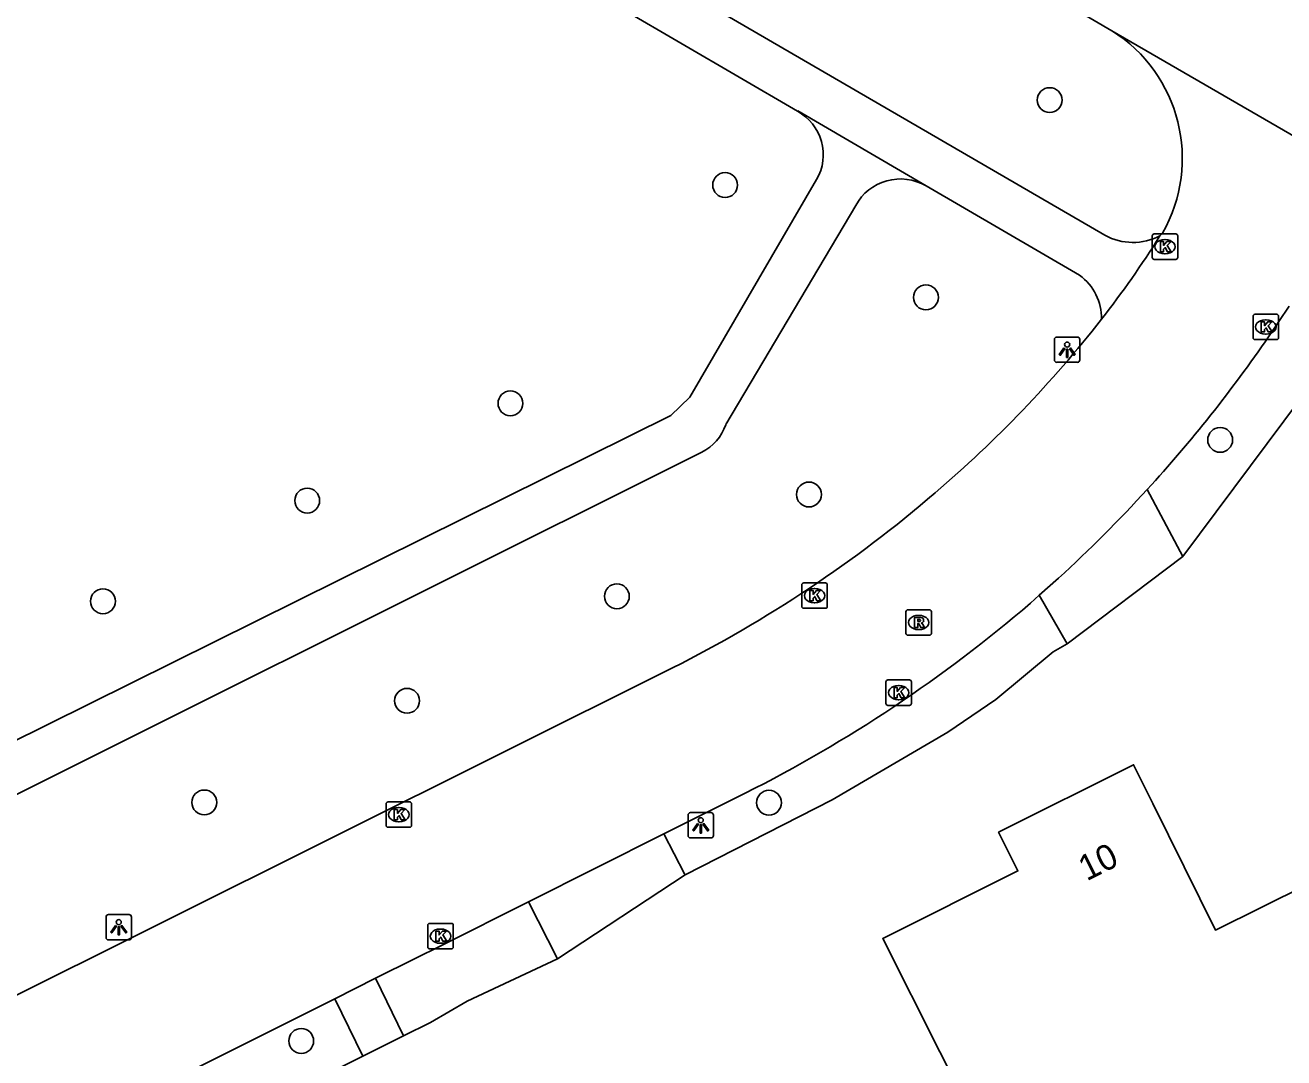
# Model space of a CAD drawing. Extents: x 157321 to 158827, y 386650 to 388532.
# Drawn here: x 158346.84 to 158396.37, y 387111.1 to 387151.72 of the extents above; entities that cross this region are included whole.
import ezdxf

# ---------------------------------------------------------------- set-up
doc = ezdxf.new("R2010")
doc.units = 0
for name, color, linetype in [('IMGEO_Berm_groen', 7, 'Continuous'), ('IMGEO_Boom', 7, 'Continuous'), ('IMGEO_Kolk', 7, 'Continuous'), ('IMGEO_Lichtpunt', 7, 'Continuous'), ('IMGEO_Pand', 7, 'Continuous'), ('IMGEO_Pand_nummerreeks', 7, 'Continuous'), ('IMGEO_Rijbaan_lokaal_gesloten', 7, 'Continuous'), ('IMGEO_Rioolput', 7, 'Continuous'), ('IMGEO_Voetpad_halfverhard', 7, 'Continuous'), ('IMGEO_Voetpad_open', 7, 'Continuous')]:
    doc.layers.add(name, color=color, linetype=linetype)

msp = doc.modelspace()

# ---------------------------------------------------------------- linework, layer by layer
at = {"layer": 'IMGEO_Berm_groen'}
for points in [[(158415.345, 387134.421), (158408.545, 387138.556), (158403.707, 387141.498), (158399.688, 387140.596), (158392.395, 387130.819)], [(158387.847, 387127.393), (158387.289, 387127.071), (158385.035, 387125.201), (158383.141, 387123.915), (158378.587, 387121.247), (158372.806, 387118.304)], [(158367.787, 387114.996), (158364.235, 387113.339), (158362.79, 387112.499), (158361.719, 387111.965)], [(158360.121, 387111.169), (158352.352, 387107.298)]]:
    msp.add_lwpolyline(points, dxfattribs=at)
at = {"layer": 'IMGEO_Boom'}
for centre in [(158387.152, 387148.775), (158374.382, 387145.433), (158382.283, 387141.016), (158365.933, 387136.848), (158393.862, 387135.411), (158377.68, 387133.262), (158357.935, 387133.023), (158370.12, 387129.258), (158349.897, 387129.062), (158361.865, 387125.147), (158353.885, 387121.149), (158376.107, 387121.139), (158357.699, 387111.768)]:
    msp.add_circle(centre, 0.489, dxfattribs=at)
at = {"layer": 'IMGEO_Kolk'}
for p, q in [((158391.19, 387142.584), (158391.19, 387143.436)), ((158391.265, 387143.51), (158392.117, 387143.51)), ((158391.678, 387143.29), (158391.703, 387143.29)), ((158392.191, 387143.436), (158392.191, 387142.584)), ((158391.701, 387142.73), (158391.676, 387142.73)), ((158392.117, 387142.51), (158391.265, 387142.51)), ((158395.158, 387139.428), (158395.158, 387140.28)), ((158395.233, 387140.354), (158396.085, 387140.354)), ((158395.646, 387140.134), (158395.671, 387140.134)), ((158396.159, 387140.28), (158396.159, 387139.428)), ((158396.085, 387139.354), (158395.233, 387139.354)), ((158395.669, 387139.574), (158395.644, 387139.574)), ((158377.399, 387128.86), (158377.399, 387129.712)), ((158377.474, 387129.786), (158378.326, 387129.786)), ((158378.4, 387129.712), (158378.4, 387128.86)), ((158377.887, 387129.566), (158377.912, 387129.566)), ((158378.326, 387128.786), (158377.474, 387128.786)), ((158377.91, 387129.006), (158377.885, 387129.006)), ((158380.71, 387125.043), (158380.71, 387125.895)), ((158380.785, 387125.969), (158381.637, 387125.969)), ((158381.198, 387125.749), (158381.223, 387125.749)), ((158381.711, 387125.895), (158381.711, 387125.043)), ((158381.637, 387124.969), (158380.785, 387124.969)), ((158381.221, 387125.189), (158381.196, 387125.189)), ((158361.04, 387120.245), (158361.04, 387121.097)), ((158361.115, 387121.171), (158361.967, 387121.171)), ((158361.528, 387120.951), (158361.553, 387120.951)), ((158362.041, 387121.097), (158362.041, 387120.245)), ((158361.551, 387120.391), (158361.526, 387120.391)), ((158361.967, 387120.171), (158361.115, 387120.171)), ((158362.68, 387115.464), (158362.68, 387116.316)), ((158362.755, 387116.39), (158363.607, 387116.39)), ((158363.681, 387116.316), (158363.681, 387115.464)), ((158363.168, 387116.17), (158363.193, 387116.17)), ((158363.607, 387115.39), (158362.755, 387115.39)), ((158363.191, 387115.61), (158363.166, 387115.61))]:
    msp.add_line(p, q, dxfattribs=at)
for points in [[(158391.19, 387142.584), (158391.19, 387143.436)], [(158391.265, 387143.51), (158392.117, 387143.51)], [(158391.511, 387143.21), (158391.634, 387143.21), (158391.634, 387143.059), (158391.764, 387143.21), (158391.928, 387143.21), (158391.782, 387143.059), (158391.935, 387142.81), (158391.783, 387142.81), (158391.698, 387142.974), (158391.634, 387142.907), (158391.634, 387142.81), (158391.511, 387142.81), (158391.511, 387143.21)], [(158392.191, 387143.436), (158392.191, 387142.584)], [(158392.117, 387142.51), (158391.265, 387142.51)], [(158395.158, 387139.428), (158395.158, 387140.28)], [(158395.233, 387140.354), (158396.085, 387140.354)], [(158396.159, 387140.28), (158396.159, 387139.428)], [(158395.479, 387140.054), (158395.602, 387140.054), (158395.602, 387139.903), (158395.732, 387140.054), (158395.896, 387140.054), (158395.75, 387139.903), (158395.903, 387139.654), (158395.751, 387139.654), (158395.666, 387139.818), (158395.602, 387139.751), (158395.602, 387139.654), (158395.479, 387139.654), (158395.479, 387140.054)], [(158396.085, 387139.354), (158395.233, 387139.354)], [(158377.399, 387128.86), (158377.399, 387129.712)], [(158377.474, 387129.786), (158378.326, 387129.786)], [(158378.4, 387129.712), (158378.4, 387128.86)], [(158377.72, 387129.486), (158377.843, 387129.486), (158377.843, 387129.335), (158377.973, 387129.486), (158378.137, 387129.486), (158377.991, 387129.335), (158378.144, 387129.086), (158377.992, 387129.086), (158377.907, 387129.25), (158377.843, 387129.183), (158377.843, 387129.086), (158377.72, 387129.086), (158377.72, 387129.486)], [(158378.326, 387128.786), (158377.474, 387128.786)], [(158380.71, 387125.043), (158380.71, 387125.895)], [(158380.785, 387125.969), (158381.637, 387125.969)], [(158381.711, 387125.895), (158381.711, 387125.043)], [(158381.031, 387125.669), (158381.154, 387125.669), (158381.154, 387125.518), (158381.284, 387125.669), (158381.448, 387125.669), (158381.302, 387125.518), (158381.455, 387125.269), (158381.303, 387125.269), (158381.218, 387125.433), (158381.154, 387125.366), (158381.154, 387125.269), (158381.031, 387125.269), (158381.031, 387125.669)], [(158381.637, 387124.969), (158380.785, 387124.969)], [(158361.04, 387120.245), (158361.04, 387121.097)], [(158361.115, 387121.171), (158361.967, 387121.171)], [(158361.361, 387120.871), (158361.484, 387120.871), (158361.484, 387120.72), (158361.614, 387120.871), (158361.778, 387120.871), (158361.632, 387120.72), (158361.785, 387120.471), (158361.633, 387120.471), (158361.548, 387120.635), (158361.484, 387120.568), (158361.484, 387120.471), (158361.361, 387120.471), (158361.361, 387120.871)], [(158362.041, 387121.097), (158362.041, 387120.245)], [(158361.967, 387120.171), (158361.115, 387120.171)], [(158362.68, 387115.464), (158362.68, 387116.316)], [(158362.755, 387116.39), (158363.607, 387116.39)], [(158363.681, 387116.316), (158363.681, 387115.464)], [(158363.001, 387116.09), (158363.124, 387116.09), (158363.124, 387115.939), (158363.254, 387116.09), (158363.418, 387116.09), (158363.272, 387115.939), (158363.425, 387115.69), (158363.273, 387115.69), (158363.188, 387115.854), (158363.124, 387115.787), (158363.124, 387115.69), (158363.001, 387115.69), (158363.001, 387116.09)], [(158363.607, 387115.39), (158362.755, 387115.39)]]:
    msp.add_lwpolyline(points, dxfattribs=at)
for centre, start, end in [((158391.267, 387143.434), 91.552, 178.448), ((158391.267, 387143.434), 91.552, 178.448), ((158392.115, 387143.434), 1.552, 88.448), ((158392.115, 387143.434), 1.552, 88.448), ((158391.267, 387142.586), 181.552, 268.448), ((158391.267, 387142.586), 181.552, 268.448), ((158392.115, 387142.586), 271.552, 358.448), ((158392.115, 387142.586), 271.552, 358.448), ((158395.235, 387140.278), 91.552, 178.448), ((158395.235, 387140.278), 91.552, 178.448), ((158396.083, 387140.278), 1.552, 88.448), ((158396.083, 387140.278), 1.552, 88.448), ((158395.235, 387139.43), 181.552, 268.448), ((158395.235, 387139.43), 181.552, 268.448), ((158396.083, 387139.43), 271.552, 358.448), ((158396.083, 387139.43), 271.552, 358.448), ((158377.476, 387129.71), 91.552, 178.448), ((158377.476, 387129.71), 91.552, 178.448), ((158378.324, 387129.71), 1.552, 88.448), ((158378.324, 387129.71), 1.552, 88.448), ((158377.476, 387128.862), 181.552, 268.448), ((158377.476, 387128.862), 181.552, 268.448), ((158378.324, 387128.862), 271.552, 358.448), ((158378.324, 387128.862), 271.552, 358.448), ((158380.787, 387125.893), 91.552, 178.448), ((158380.787, 387125.893), 91.552, 178.448), ((158381.635, 387125.893), 1.552, 88.448), ((158381.635, 387125.893), 1.552, 88.448), ((158380.787, 387125.045), 181.552, 268.448), ((158380.787, 387125.045), 181.552, 268.448), ((158381.635, 387125.045), 271.552, 358.448), ((158381.635, 387125.045), 271.552, 358.448), ((158361.117, 387121.095), 91.552, 178.448), ((158361.117, 387121.095), 91.552, 178.448), ((158361.965, 387121.095), 1.552, 88.448), ((158361.965, 387121.095), 1.552, 88.448), ((158361.117, 387120.247), 181.552, 268.448), ((158361.117, 387120.247), 181.552, 268.448), ((158361.965, 387120.247), 271.552, 358.448), ((158361.965, 387120.247), 271.552, 358.448), ((158362.757, 387116.314), 91.552, 178.448), ((158362.757, 387116.314), 91.552, 178.448), ((158363.605, 387116.314), 1.552, 88.448), ((158363.605, 387116.314), 1.552, 88.448), ((158362.757, 387115.466), 181.552, 268.448), ((158362.757, 387115.466), 181.552, 268.448), ((158363.605, 387115.466), 271.552, 358.448), ((158363.605, 387115.466), 271.552, 358.448)]:
    msp.add_arc(centre, 0.0765, start, end, dxfattribs=at)
for centre, major_axis, ratio, start_param, end_param in [((158391.677, 387143.01), (-0.387, 0.002), 0.722429, 4.712389, 7.853982), ((158391.702, 387143.01), (-0.39, 0.002), 0.717154, 1.570796, 4.712389), ((158395.645, 387139.854), (-0.387, 0.002), 0.722429, 4.712389, 7.853982), ((158395.67, 387139.854), (-0.39, 0.002), 0.717154, 1.570796, 4.712389), ((158377.886, 387129.286), (-0.387, 0.002), 0.722429, 4.712389, 7.853982), ((158377.911, 387129.286), (-0.39, 0.002), 0.717154, 1.570796, 4.712389), ((158381.197, 387125.469), (-0.387, 0.002), 0.722429, 4.712389, 7.853982), ((158381.222, 387125.469), (-0.39, 0.002), 0.717154, 1.570796, 4.712389), ((158361.527, 387120.671), (-0.387, 0.002), 0.722429, 4.712389, 7.853982), ((158361.552, 387120.671), (-0.39, 0.002), 0.717154, 1.570796, 4.712389), ((158363.167, 387115.89), (-0.387, 0.002), 0.722429, 4.712389, 7.853982), ((158363.192, 387115.89), (-0.39, 0.002), 0.717154, 1.570796, 4.712389)]:
    msp.add_ellipse(centre, major_axis=major_axis, ratio=ratio, start_param=start_param, end_param=end_param, dxfattribs=at)
at = {"layer": 'IMGEO_Lichtpunt'}
for p, q in [((158387.342, 387139.362), (158387.342, 387138.555)), ((158387.342, 387139.362), (158387.342, 387138.555)), ((158388.244, 387139.457), (158387.436, 387139.457)), ((158388.244, 387139.457), (158387.436, 387139.457)), ((158388.338, 387138.555), (158388.338, 387139.362)), ((158388.338, 387138.555), (158388.338, 387139.362)), ((158387.436, 387138.461), (158388.244, 387138.461)), ((158387.436, 387138.461), (158388.244, 387138.461)), ((158372.924, 387120.653), (158372.924, 387119.846)), ((158372.924, 387120.653), (158372.924, 387119.846)), ((158373.826, 387120.748), (158373.018, 387120.748)), ((158373.826, 387120.748), (158373.018, 387120.748)), ((158373.92, 387119.846), (158373.92, 387120.653)), ((158373.92, 387119.846), (158373.92, 387120.653)), ((158373.018, 387119.752), (158373.826, 387119.752)), ((158373.018, 387119.752), (158373.826, 387119.752)), ((158350.02, 387116.643), (158350.02, 387115.836)), ((158350.02, 387116.643), (158350.02, 387115.836)), ((158350.922, 387116.738), (158350.114, 387116.738)), ((158350.922, 387116.738), (158350.114, 387116.738)), ((158351.016, 387115.836), (158351.016, 387116.643)), ((158351.016, 387115.836), (158351.016, 387116.643)), ((158350.114, 387115.742), (158350.922, 387115.742)), ((158350.114, 387115.742), (158350.922, 387115.742))]:
    msp.add_line(p, q, dxfattribs=at)
for points in [[(158387.716, 387139.026), (158387.755, 387138.998), (158387.567, 387138.736), (158387.529, 387138.763), (158387.716, 387139.026)], [(158387.818, 387138.978), (158387.865, 387138.978), (158387.865, 387138.656), (158387.818, 387138.656), (158387.818, 387138.978)], [(158387.928, 387138.998), (158387.966, 387139.025), (158388.153, 387138.763), (158388.114, 387138.735), (158387.928, 387138.998)], [(158373.298, 387120.317), (158373.337, 387120.289), (158373.149, 387120.027), (158373.111, 387120.054), (158373.298, 387120.317)], [(158373.4, 387120.269), (158373.447, 387120.269), (158373.447, 387119.947), (158373.4, 387119.947), (158373.4, 387120.269)], [(158373.51, 387120.289), (158373.548, 387120.316), (158373.735, 387120.054), (158373.696, 387120.026), (158373.51, 387120.289)], [(158350.394, 387116.307), (158350.433, 387116.279), (158350.245, 387116.017), (158350.207, 387116.044), (158350.394, 387116.307)], [(158350.606, 387116.279), (158350.644, 387116.306), (158350.831, 387116.044), (158350.792, 387116.016), (158350.606, 387116.279)], [(158350.496, 387116.259), (158350.543, 387116.259), (158350.543, 387115.937), (158350.496, 387115.937), (158350.496, 387116.259)]]:
    msp.add_lwpolyline(points, dxfattribs=at)
for centre in [(158387.841, 387139.16), (158373.423, 387120.451), (158350.519, 387116.441)]:
    msp.add_circle(centre, 0.0994, dxfattribs=at)
for centre, start, end in [((158387.436, 387139.362), 90, 180), ((158387.436, 387139.362), 90, 180), ((158388.244, 387139.362), 0, 90), ((158388.244, 387139.362), 0, 90), ((158387.436, 387138.555), 180, 270), ((158387.436, 387138.555), 180, 270), ((158388.244, 387138.555), 270, 0), ((158388.244, 387138.555), 270, 360), ((158373.018, 387120.653), 90, 180), ((158373.018, 387120.653), 90, 180), ((158373.826, 387120.653), 0, 90), ((158373.826, 387120.653), 0, 90), ((158373.018, 387119.846), 180, 270), ((158373.018, 387119.846), 180, 270), ((158373.826, 387119.846), 270, 0), ((158373.826, 387119.846), 270, 360), ((158350.114, 387116.643), 90, 180), ((158350.114, 387116.643), 90, 180), ((158350.922, 387116.643), 0, 90), ((158350.922, 387116.643), 0, 90), ((158350.114, 387115.836), 180, 270), ((158350.114, 387115.836), 180, 270), ((158350.922, 387115.836), 270, 0), ((158350.922, 387115.836), 270, 360)]:
    msp.add_arc(centre, 0.0946, start, end, dxfattribs=at)
at = {"layer": 'IMGEO_Pand'}
msp.add_lwpolyline([(158382.834, 387111.335), (158380.582, 387115.799), (158385.901, 387118.455), (158385.142, 387119.975), (158390.452, 387122.629), (158391.208, 387121.104), (158393.673, 387116.132), (158397.293, 387117.927), (158399.535, 387113.459), (158400.1, 387112.333), (158390.003, 387107.165), (158390.669, 387105.829), (158386.638, 387103.795), (158382.834, 387111.335)], dxfattribs=at)
at = {"layer": 'IMGEO_Rijbaan_lokaal_gesloten'}
for points in [[(158339.479, 387180.639), (158387.508, 387152.728), (158389.595, 387151.506)], [(158389.595, 387151.506), (158404.702, 387142.768)], [(158391.593, 387143.541), (158391.489, 387143.432)], [(158396.575, 387140.67), (158395.765, 387139.465)], [(158386.745, 387129.299), (158387.506, 387129.976)], [(158386.745, 387129.299), (158386.399, 387128.992)], [(158345.491, 387113.071), (158372.312, 387126.443)], [(158375.173, 387121.514), (158371.975, 387119.91)], [(158371.975, 387119.91), (158366.64, 387117.239)], [(158366.64, 387117.239), (158363.196, 387115.504), (158362.18, 387115.014), (158360.618, 387114.231)], [(158360.618, 387114.231), (158359.018, 387113.428)], [(158359.018, 387113.428), (158351.235, 387109.524)]]:
    msp.add_lwpolyline(points, dxfattribs=at)
for centre, radius, start, end in [((158386.434, 387146.48), 5.937, 330.3281, 57.8358), ((158359.098, 387163.728), 38.225, 321.9269, 327.9295), ((158352.052, 387169.19), 47.14, 310.4701, 321.9811), ((158350.393, 387170.615), 55.036, 317.5372, 325.5282), ((158349.409, 387172.02), 51.008, 296.6794, 310.6649), ((158350.342, 387170.67), 55.11, 312.4035, 317.5307), ((158350.225, 387171.132), 55.537, 296.6937, 310.644)]:
    msp.add_arc(centre, radius, start, end, dxfattribs=at)
at = {"layer": 'IMGEO_Rioolput'}
for p, q in [((158381.573, 387128.727), (158382.425, 387128.727)), ((158381.498, 387127.801), (158381.498, 387128.653)), ((158381.986, 387128.507), (158382.011, 387128.507)), ((158382.499, 387128.653), (158382.499, 387127.801)), ((158382.425, 387127.727), (158381.573, 387127.727)), ((158382.009, 387127.947), (158381.984, 387127.947))]:
    msp.add_line(p, q, dxfattribs=at)
for points in [[(158381.573, 387128.727), (158382.425, 387128.727)], [(158381.498, 387127.801), (158381.498, 387128.653)], [(158382.087, 387128.425), (158381.835, 387128.427), (158381.835, 387128.027)], [(158382.013, 387128.346), (158381.959, 387128.346), (158381.959, 387128.265)], [(158381.959, 387128.265), (158382.011, 387128.265)], [(158382.499, 387128.653), (158382.499, 387127.801)], [(158382.425, 387127.727), (158381.573, 387127.727)], [(158381.835, 387128.027), (158381.959, 387128.027), (158381.959, 387128.189), (158381.97, 387128.189)], [(158382.017, 387128.16), (158382.088, 387128.027), (158382.228, 387128.027), (158382.163, 387128.153)]]:
    msp.add_lwpolyline(points, dxfattribs=at)
for centre, radius, start, end in [((158381.575, 387128.651), 0.0765, 91.552, 178.448), ((158381.575, 387128.651), 0.0765, 91.552, 178.448), ((158382.423, 387128.651), 0.0765, 1.552, 88.448), ((158382.423, 387128.651), 0.0765, 1.552, 88.448), ((158381.995, 387128.454), 0.19, 274.7715, 282.9687), ((158382.019, 387128.25), 0.0964, 77.0061, 93.1865), ((158382.033, 387128.307), 0.0378, 276.6634, 79.6772), ((158382.086, 387128.315), 0.109, 350.3612, 89.416), ((158382.084, 387128.315), 0.112, 277.5842, 350.9817), ((158382.068, 387128.1), 0.108, 29.5134, 73.7905), ((158381.575, 387127.803), 0.0765, 181.552, 268.448), ((158381.575, 387127.803), 0.0765, 181.552, 268.448), ((158381.969, 387128.136), 0.0533, 26.0293, 88.6989), ((158382.423, 387127.803), 0.0765, 271.552, 358.448), ((158382.423, 387127.803), 0.0765, 271.552, 358.448)]:
    msp.add_arc(centre, radius, start, end, dxfattribs=at)
for centre, major_axis, ratio, start_param, end_param in [((158381.985, 387128.227), (-0.387, 0.002), 0.722429, 4.712389, 7.853982), ((158382.01, 387128.227), (-0.39, 0.002), 0.717154, 1.570796, 4.712389)]:
    msp.add_ellipse(centre, major_axis=major_axis, ratio=ratio, start_param=start_param, end_param=end_param, dxfattribs=at)
at = {"layer": 'IMGEO_Voetpad_halfverhard'}
for points in [[(158389.324, 387143.457), (158336.774, 387173.974)], [(158335.894, 387172.422), (158377.225, 387148.341)], [(158377.225, 387148.341), (158377.238, 387148.348), (158382.296, 387145.409), (158382.291, 387145.399)], [(158377.983, 387145.647), (158372.986, 387137.096), (158372.239, 387136.366), (158341.211, 387120.994)], [(158382.291, 387145.399), (158388.333, 387141.883)], [(158374.404, 387136.009), (158379.52, 387144.634)], [(158340.299, 387118.378), (158373.466, 387134.925)]]:
    msp.add_lwpolyline(points, dxfattribs=at)
for centre, radius, start, end in [((158376.281, 387146.622), 1.961, 330.203, 61.2266), ((158381.278, 387143.667), 2.007, 59.6842, 151.1826), ((158390.43, 387145.501), 2.324, 241.577, 297.0998), ((158387.127, 387140.21), 2.062, 358.5061, 54.2252), ((158372.59, 387136.631), 1.918, 297.1877, 341.0721)]:
    msp.add_arc(centre, radius, start, end, dxfattribs=at)
at = {"layer": 'IMGEO_Voetpad_open'}
for points in [[(158390.994, 387133.46), (158392.395, 387130.819)], [(158392.395, 387130.819), (158387.847, 387127.393)], [(158387.847, 387127.393), (158386.745, 387129.299)], [(158371.975, 387119.91), (158372.786, 387118.342), (158372.806, 387118.304)], [(158372.806, 387118.304), (158367.787, 387114.996)], [(158367.787, 387114.996), (158366.64, 387117.239)], [(158361.719, 387111.965), (158360.618, 387114.231)], [(158359.018, 387113.428), (158360.121, 387111.169)], [(158361.719, 387111.965), (158360.121, 387111.169)]]:
    msp.add_lwpolyline(points, dxfattribs=at)

# ---------------------------------------------------------------- texts
at = {"layer": 'IMGEO_Pand_nummerreeks'}
msp.add_text('10', height=1, rotation=26.5564, dxfattribs=at).set_placement((158388.609, 387118.041))

doc.saveas('drawing.dxf')
